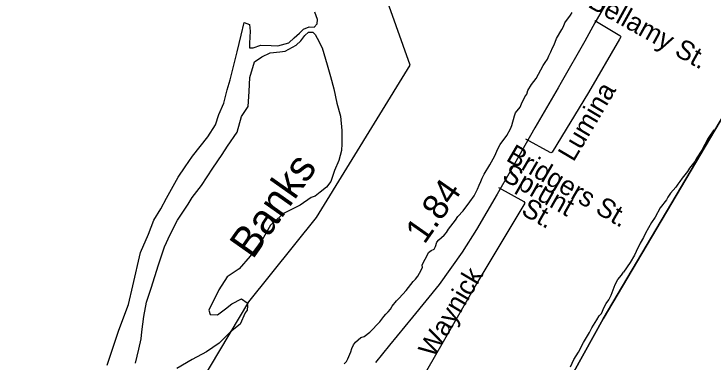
# Model space of a CAD drawing. Extents: x 2290055 to 2389491, y 66597 to 237875.
# Drawn here: x 2359582 to 2363022, y 164667 to 166377 of the extents above; entities that cross this region are included whole.
import ezdxf

# ---------------------------------------------------------------- set-up
doc = ezdxf.new("R2010")
doc.units = 0
for name, color, linetype in [('Exist Boundary Political City Limit New', 7, 'Continuous'), ('Exist Boundary Political CountyLine', 7, 'Continuous'), ('Exist Hydrographic Canal', 7, 'Continuous'), ('Exist Hydrographic Creek Single Shore', 7, 'Continuous'), ('Exist Hydrographic Island Shore', 7, 'Continuous'), ('Exist Road Non-System Type 51', 7, 'Continuous'), ('Exist Road Non-System Type 51 Label', 7, 'Continuous'), ('Exist Road Primary US Attributed', 7, 'Continuous'), ('Exist Road Primary US Label', 7, 'Continuous'), ('Exist Road Primary US Mileage Hundredths English Label', 7, 'Continuous'), ('Map Preparation Boundary City Limit Buffer Line', 7, 'Continuous')]:
    doc.layers.add(name, color=color, linetype=linetype)

msp = doc.modelspace()

# ---------------------------------------------------------------- linework, layer by layer
at = {"layer": 'Exist Boundary Political City Limit New'}
for points in [[(2358951.8, 161971.4), (2360738.2, 164962.8), (2361071, 165376.8), (2361531, 166125.3), (2361325.5, 166707.4), (2362147.8, 167863), (2361882.2, 168051.3), (2361873.8, 168145.5), (2360863, 168761.8), (2361488.2, 169754.8), (2361171.5, 169985.9), (2360220.8, 170704.9), (2359544.2, 171227.1), (2358953.2, 171218.5), (2358790.5, 171227.1), (2358516.5, 171295.5), (2358285.2, 171398.3)], [(2365040.8, 168941), (2364667.5, 168328.7), (2364231, 167604.4), (2363574.2, 166589), (2363078, 165887.1), (2362481, 164879.1), (2361981, 163975.6), (2361537, 163228.9), (2360820.5, 161870)]]:
    msp.add_lwpolyline(points, dxfattribs=at)
at = {"layer": 'Exist Boundary Political CountyLine'}
msp.add_lwpolyline([(2360820.5, 161870), (2361537, 163228.9), (2361981, 163975.6), (2362481, 164879.1), (2363078, 165887.1), (2363574.2, 166589), (2364230.9, 167604.4), (2364667.5, 168328.7), (2365040.6, 168941)], dxfattribs=at)
at = {"layer": 'Exist Hydrographic Creek Single Shore'}
for points in [[(2360934.2, 166236.4), (2360961.5, 166259.8), (2360987.5, 166282.8), (2361006.6, 166303), (2361035.1, 166313.7), (2361059.7, 166313.1), (2361074.1, 166328.9), (2361075.5, 166350.7), (2361063, 166386.3)], [(2360040.6, 164651.6), (2360062.5, 164714.8), (2360097.6, 164822.8), (2360145, 164949.8), (2360167.5, 165041.4), (2360205, 165204.6), (2360244.2, 165294.4), (2360269.8, 165363.6), (2360304.5, 165419.9), (2360331.8, 165471.4), (2360390.4, 165575.8), (2360424.5, 165626.3), (2360460.3, 165678.3), (2360498.3, 165726.6), (2360535.2, 165774.2), (2360573.5, 165833.2), (2360590.5, 165883.1), (2360613.9, 165938.3), (2360630.3, 166004.5), (2360645.9, 166053.4), (2360679.7, 166190.6), (2360700.2, 166273.5), (2360714, 166335), (2360741.5, 166325.3), (2360744.7, 166293.7), (2360741.3, 166234.5), (2360741.1, 166210.8), (2360759.7, 166211.4), (2360797, 166224.7), (2360847.5, 166222.8), (2360879.7, 166221), (2360934.2, 166236.4)], [(2360180, 164661.9), (2360196.8, 164730.1), (2360208.5, 164781.2), (2360210.6, 164815.9), (2360220.8, 164891.3), (2360233.6, 164960.8), (2360256.9, 165029.6), (2360292.4, 165144), (2360321.9, 165233.4), (2360350.8, 165292.8), (2360385.9, 165364.6), (2360438.4, 165443.4), (2360458.9, 165474.8), (2360505.4, 165534.9), (2360561, 165619.7), (2360606.5, 165686.6), (2360633.4, 165728.2), (2360680.6, 165796.1), (2360701.3, 165874.3), (2360734.1, 165922.2), (2360739.8, 165996.7), (2360742.5, 166065.1), (2360765.5, 166141.4), (2360801.5, 166166), (2360842.4, 166186.9), (2360889.5, 166190.7), (2360916, 166195.1), (2360970.3, 166224.1), (2360994.1, 166245), (2361012.7, 166272.1), (2361030.8, 166287.2), (2361052.9, 166288.5), (2361065, 166276.5)], [(2361065, 166276.5), (2361073.4, 166258.9), (2361098.1, 166211.6), (2361122.5, 166127.1), (2361139.1, 166069.7), (2361156.5, 166008.8), (2361171, 165939.1), (2361188.5, 165874.5), (2361195.2, 165803.9), (2361196.1, 165738.6), (2361193, 165705.8), (2361181.1, 165656.6), (2361159.2, 165608), (2361140.9, 165554.7), (2361120.4, 165526), (2361089.4, 165502.3), (2361065, 165482.5), (2361044.3, 165476), (2360990.2, 165438.2), (2360908.6, 165396.7), (2360845, 165339.6), (2360803.6, 165268.1), (2360743.9, 165186.7), (2360690.4, 165125.2), (2360630.5, 165085.5), (2360589.3, 165020.9), (2360540.9, 164921), (2360547.1, 164900.2), (2360582.8, 164898.8), (2360623.1, 164927.4), (2360653.5, 164952.9), (2360702.3, 164977.7), (2360730.2, 164958), (2360731.4, 164943.5), (2360731.2, 164935.9), (2360730.2, 164928.3), (2360729, 164920.8), (2360719.9, 164908.8), (2360694.3, 164852.2), (2360647.8, 164815.4), (2360592, 164760.2), (2360529, 164716.3), (2360458.7, 164679.9), (2360383.4, 164635.6)]]:
    msp.add_lwpolyline(points, dxfattribs=at)
at = {"layer": 'Exist Hydrographic Island Shore'}
for points in [[(2361871.7, 165536), (2361880.2, 165553.7), (2361886.2, 165571), (2361896.2, 165590.1), (2361923, 165636.7), (2361932.2, 165650.6), (2361940.7, 165665.6), (2361948, 165680.5), (2361963, 165715.1), (2361974.2, 165736.4), (2362007.2, 165780.7), (2362025.7, 165812.6), (2362032.2, 165828.5), (2362044.5, 165876.5), (2362050.7, 165892.1), (2362072.5, 165920.2), (2362079, 165936.3), (2362096, 165969.9), (2362105.2, 165982.9), (2362111, 166000.9), (2362129.2, 166030.3), (2362152.5, 166060.2), (2362186.5, 166124), (2362195.5, 166139.1), (2362207, 166155.7), (2362213.7, 166171), (2362224.2, 166191.1), (2362232.5, 166210.2), (2362240.7, 166225.8), (2362252.2, 166256.6), (2362278.5, 166301.2), (2362285.7, 166315.6), (2362292.5, 166334.3), (2362320, 166370.9), (2362328.5, 166384.8)], [(2363026.7, 165808.5), (2362999, 165767.7), (2362966.5, 165708.7), (2362942.7, 165669.9), (2362933, 165652.5), (2362907, 165619), (2362897, 165602.4), (2362869.5, 165570.2), (2362858, 165554.7), (2362849.2, 165540.2), (2362839.5, 165526.4), (2362825.7, 165511.3), (2362813.5, 165495.9), (2362800, 165477.5), (2362792.5, 165464.1), (2362761.5, 165424.9), (2362737.5, 165379.1), (2362720, 165352.8), (2362689.2, 165300.3), (2362679.5, 165278.9), (2362664, 165250.8), (2362643.5, 165209.5), (2362636.5, 165191.7), (2362613.7, 165155.4), (2362581.7, 165107.7)], [(2361207.7, 164658.1), (2361218, 164669.2), (2361225.2, 164682.3), (2361240, 164716.6), (2361244.7, 164733.3), (2361253.5, 164751.2), (2361263.2, 164764), (2361275.2, 164776), (2361288.7, 164786.5), (2361305, 164792.4), (2361334, 164812.8), (2361382, 164863.7), (2361401.5, 164890.9), (2361412.2, 164902.7), (2361423.5, 164912.7), (2361435.2, 164926.8), (2361443, 164941.3), (2361464, 164967.8), (2361477.5, 164981), (2361512.2, 165018.9), (2361547.2, 165062.6), (2361557.2, 165073.8), (2361568.7, 165089.3), (2361577, 165102.8), (2361592, 165131.9), (2361590.7, 165143.3), (2361597.2, 165157.2), (2361613.7, 165186.6), (2361622, 165204.3), (2361635.2, 165214.1), (2361649.2, 165221.4), (2361656.5, 165234.9), (2361663.5, 165255.7), (2361672.5, 165267.5), (2361699.2, 165290.6), (2361710.2, 165302.6), (2361720.7, 165319.3), (2361731.2, 165333.8), (2361755.2, 165364.1), (2361766, 165382.2), (2361792, 165409.8), (2361825.7, 165454), (2361846, 165484), (2361863.5, 165516.2), (2361871.7, 165536)], [(2362320.5, 164642.9), (2362337.5, 164678.5), (2362359.5, 164715.6), (2362385.5, 164762.9), (2362414, 164811.3), (2362425, 164834.2), (2362451, 164874.5), (2362462.5, 164893.8), (2362473.2, 164905.8), (2362486, 164935.8), (2362496.5, 164954.4), (2362509, 164972), (2362520.7, 164995.3), (2362541, 165048), (2362553.7, 165072.5), (2362571.5, 165093.2), (2362581.7, 165107.7)]]:
    msp.add_lwpolyline(points, dxfattribs=at)
at = {"layer": 'Exist Road Non-System Type 51'}
for points in [[(2362440.5, 166345.5), (2362563.6, 166272.2), (2362567.6, 166268.5), (2362567.8, 166264.5), (2362562.3, 166254.1), (2362408.6, 165992), (2362230.1, 165698.8), (2362224.4, 165694.6), (2362220.4, 165696.4), (2362101.6, 165762)], [(2361966.9, 165524.6), (2362091.8, 165455.3), (2362096, 165447.6), (2361865.1, 165062.3), (2361649.8, 164689.5), (2361507.6, 164441.6), (2361412.7, 164262)]]:
    msp.add_lwpolyline(points, dxfattribs=at)
at = {"layer": 'Exist Road Primary US Attributed'}
msp.add_lwpolyline([(2362529.2, 166488.3), (2362441.3, 166333.4), (2362390.8, 166244.1), (2362274.5, 166041.4), (2362259.4, 166014), (2362146, 165817), (2362024.1, 165603), (2361959.4, 165491.5), (2361858.8, 165318.1), (2361787.9, 165206.1), (2361674.5, 165047.4), (2361543.7, 164887.7), (2361429.3, 164749.3), (2361360.8, 164663.8)], dxfattribs=at)
at = {"layer": 'Map Preparation Boundary City Limit Buffer Line'}
for points in [[(2358951.8, 161971.4), (2360738.2, 164962.8), (2361071, 165376.8), (2361531, 166125.3), (2361325.5, 166707.4), (2362147.8, 167863), (2361882.2, 168051.3), (2361873.8, 168145.5), (2360863, 168761.8), (2361488.2, 169754.8), (2361171.5, 169985.9), (2360220.8, 170704.9), (2359544.2, 171227.1), (2358953.2, 171218.5), (2358790.5, 171227.1), (2358516.5, 171295.5), (2358285.2, 171398.3)], [(2365040.8, 168941), (2364667.5, 168328.7), (2364231, 167604.4), (2363574.2, 166589), (2363078, 165887.1), (2362481, 164879.1), (2361981, 163975.6), (2361537, 163228.9), (2360820.5, 161870)]]:
    msp.add_lwpolyline(points, dxfattribs=at)

# ---------------------------------------------------------------- texts
at = {"layer": 'Exist Hydrographic Canal'}
msp.add_text('Banks', height=150, rotation=54.822, dxfattribs=at).set_placement((2360756.3, 165167.3))
at = {"layer": 'Exist Road Non-System Type 51 Label'}
for s, rotation, p in [('Bellamy St.', 330.9499, (2362401.6, 166414.4)), ('Lumina', 59.3966, (2362335.3, 165646.6)), ('Bridgers St.', 329.72, (2361998.8, 165659.3)), ('Sprunt', 330.395, (2361978.5, 165565)), ('St.', 330.395, (2362072.8, 165395.5))]:
    msp.add_text(s, height=95, rotation=rotation, dxfattribs=at).set_placement(p)
at = {"layer": 'Exist Road Primary US Label'}
msp.add_text('Waynick', height=95, rotation=59.4243, dxfattribs=at).set_placement((2361648.8, 164682.4))
at = {"layer": 'Exist Road Primary US Mileage Hundredths English Label'}
msp.add_text('1.84', height=125, rotation=54.9564, dxfattribs=at).set_placement((2361601.9, 165241.6))

doc.saveas('drawing.dxf')
